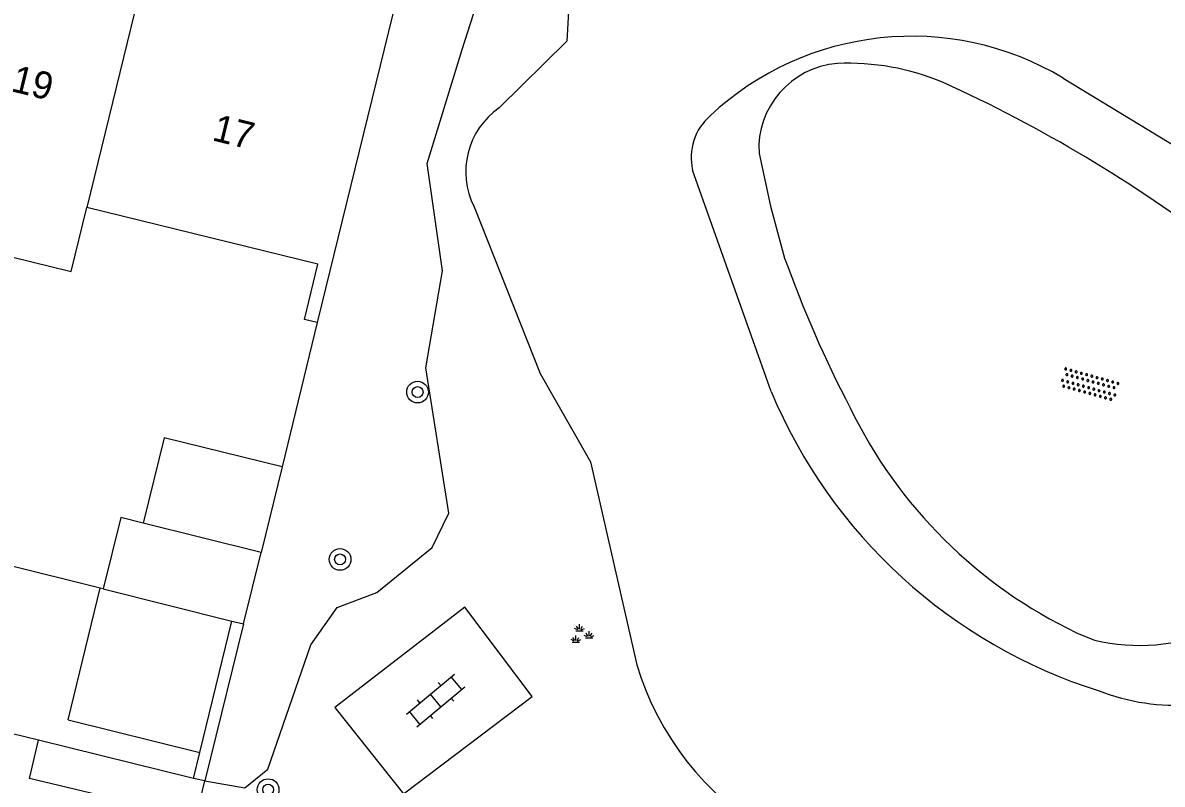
# Model space of a CAD drawing. Extents: x 128999 to 131010, y 395498 to 399007.
# Drawn here: x 129068.22 to 129110.19, y 397804.18 to 397832.24 of the extents above; entities that cross this region are included whole.
import ezdxf

# ---------------------------------------------------------------- set-up
doc = ezdxf.new("R2010")
doc.units = 0
for name, color, linetype in [('gg-afsc-muur', 7, 'Continuous'), ('gg-anno-huisnummerreeks BGT', 7, 'Continuous'), ('gg-bbg-bijgebouw', 7, 'Continuous'), ('gg-bbg-gedigitaliseerde bebouwing', 7, 'Continuous'), ('gg-bbg-hoofdgebouw', 7, 'Continuous'), ('gg-bbg-luifel en loopbrug', 7, 'Continuous'), ('gg-bbg-tussenscheiding', 7, 'Continuous'), ('gg-knt-verharding', 7, 'Continuous'), ('gg-kntw-bovenkant insteek waterloop', 7, 'Continuous'), ('gt-grn-groengrens', 7, 'Continuous'), ('gt-symb-boom', 7, 'Continuous'), ('gt-symb-groenvak', 7, 'Continuous'), ('gt-symb-klinker verharding', 7, 'Continuous'), ('gt-symb-overige verharding', 7, 'Continuous')]:
    doc.layers.add(name, color=color, linetype=linetype)

# ---------------------------------------------------------------- blocks, each defined once
blk = doc.blocks.new('gt0-OVH')
at = {"layer": 'gt-symb-overige verharding'}
for points in [[(-0.972, 0.298), (-0.967, 0.308), (-0.965, 0.319), (-0.966, 0.33), (-0.971, 0.34), (-0.978, 0.348), (-0.988, 0.353), (-0.999, 0.355), (-1.01, 0.354), (-1.02, 0.349), (-1.028, 0.342), (-1.033, 0.332), (-1.035, 0.321), (-1.034, 0.31), (-1.029, 0.3), (-1.022, 0.292), (-1.012, 0.287), (-1.001, 0.285), (-0.99, 0.286), (-0.98, 0.291)], [(-0.872, 0.106), (-0.867, 0.116), (-0.865, 0.126), (-0.866, 0.137), (-0.871, 0.147), (-0.878, 0.156), (-0.888, 0.161), (-0.899, 0.163), (-0.91, 0.162), (-0.92, 0.157), (-0.928, 0.15), (-0.933, 0.14), (-0.935, 0.129), (-0.934, 0.118), (-0.929, 0.108), (-0.922, 0.1), (-0.912, 0.095), (-0.901, 0.092), (-0.89, 0.094), (-0.88, 0.098)], [(-0.772, 0.298), (-0.767, 0.308), (-0.765, 0.319), (-0.766, 0.33), (-0.771, 0.34), (-0.778, 0.348), (-0.788, 0.353), (-0.799, 0.355), (-0.81, 0.354), (-0.82, 0.349), (-0.828, 0.342), (-0.833, 0.332), (-0.835, 0.321), (-0.834, 0.31), (-0.829, 0.3), (-0.822, 0.292), (-0.812, 0.287), (-0.801, 0.285), (-0.79, 0.286), (-0.78, 0.291)], [(-0.672, 0.106), (-0.667, 0.116), (-0.665, 0.126), (-0.666, 0.137), (-0.671, 0.147), (-0.678, 0.156), (-0.688, 0.161), (-0.699, 0.163), (-0.71, 0.162), (-0.72, 0.157), (-0.728, 0.15), (-0.733, 0.14), (-0.735, 0.129), (-0.734, 0.118), (-0.729, 0.108), (-0.722, 0.1), (-0.712, 0.095), (-0.701, 0.092), (-0.69, 0.094), (-0.68, 0.098)], [(-0.572, 0.298), (-0.567, 0.308), (-0.565, 0.319), (-0.566, 0.33), (-0.571, 0.34), (-0.578, 0.348), (-0.588, 0.353), (-0.599, 0.355), (-0.61, 0.354), (-0.62, 0.349), (-0.628, 0.342), (-0.633, 0.332), (-0.635, 0.321), (-0.634, 0.31), (-0.629, 0.3), (-0.622, 0.292), (-0.612, 0.287), (-0.601, 0.285), (-0.59, 0.286), (-0.58, 0.291)], [(-0.472, 0.106), (-0.467, 0.116), (-0.465, 0.126), (-0.466, 0.137), (-0.471, 0.147), (-0.478, 0.156), (-0.488, 0.161), (-0.499, 0.163), (-0.51, 0.162), (-0.52, 0.157), (-0.528, 0.15), (-0.533, 0.14), (-0.535, 0.129), (-0.534, 0.118), (-0.529, 0.108), (-0.522, 0.1), (-0.512, 0.095), (-0.501, 0.092), (-0.49, 0.094), (-0.48, 0.098)], [(-0.372, 0.298), (-0.367, 0.308), (-0.365, 0.319), (-0.366, 0.33), (-0.371, 0.34), (-0.378, 0.348), (-0.388, 0.353), (-0.399, 0.355), (-0.41, 0.354), (-0.42, 0.349), (-0.428, 0.342), (-0.433, 0.332), (-0.435, 0.321), (-0.434, 0.31), (-0.429, 0.3), (-0.422, 0.292), (-0.412, 0.287), (-0.401, 0.285), (-0.39, 0.286), (-0.38, 0.291)], [(-0.272, 0.106), (-0.267, 0.116), (-0.265, 0.126), (-0.266, 0.137), (-0.271, 0.147), (-0.278, 0.156), (-0.288, 0.161), (-0.299, 0.163), (-0.31, 0.162), (-0.32, 0.157), (-0.328, 0.15), (-0.333, 0.14), (-0.335, 0.129), (-0.334, 0.118), (-0.329, 0.108), (-0.322, 0.1), (-0.312, 0.095), (-0.301, 0.092), (-0.29, 0.094), (-0.28, 0.098)], [(-0.172, 0.298), (-0.167, 0.308), (-0.165, 0.319), (-0.166, 0.33), (-0.171, 0.34), (-0.178, 0.348), (-0.188, 0.353), (-0.199, 0.355), (-0.21, 0.354), (-0.22, 0.349), (-0.228, 0.342), (-0.233, 0.332), (-0.235, 0.321), (-0.234, 0.31), (-0.229, 0.3), (-0.222, 0.292), (-0.212, 0.287), (-0.201, 0.285), (-0.19, 0.286), (-0.18, 0.291)], [(-0.072, 0.106), (-0.067, 0.116), (-0.065, 0.126), (-0.066, 0.137), (-0.071, 0.147), (-0.078, 0.156), (-0.088, 0.161), (-0.099, 0.163), (-0.11, 0.162), (-0.12, 0.157), (-0.128, 0.15), (-0.133, 0.14), (-0.135, 0.129), (-0.134, 0.118), (-0.129, 0.108), (-0.122, 0.1), (-0.112, 0.095), (-0.101, 0.092), (-0.09, 0.094), (-0.08, 0.098)], [(0.028, 0.298), (0.033, 0.308), (0.035, 0.319), (0.034, 0.33), (0.029, 0.34), (0.022, 0.348), (0.012, 0.353), (0.001, 0.355), (-0.01, 0.354), (-0.02, 0.349), (-0.028, 0.342), (-0.033, 0.332), (-0.035, 0.321), (-0.034, 0.31), (-0.029, 0.3), (-0.022, 0.292), (-0.012, 0.287), (-0.001, 0.285), (0.01, 0.286), (0.02, 0.291)], [(0.128, 0.106), (0.133, 0.116), (0.135, 0.126), (0.134, 0.137), (0.129, 0.147), (0.122, 0.156), (0.112, 0.161), (0.101, 0.163), (0.09, 0.162), (0.08, 0.157), (0.072, 0.15), (0.067, 0.14), (0.065, 0.129), (0.066, 0.118), (0.071, 0.108), (0.078, 0.1), (0.088, 0.095), (0.099, 0.092), (0.11, 0.094), (0.12, 0.098)], [(0.228, 0.298), (0.233, 0.308), (0.235, 0.319), (0.234, 0.33), (0.229, 0.34), (0.222, 0.348), (0.212, 0.353), (0.201, 0.355), (0.19, 0.354), (0.18, 0.349), (0.172, 0.342), (0.167, 0.332), (0.165, 0.321), (0.166, 0.31), (0.171, 0.3), (0.178, 0.292), (0.188, 0.287), (0.199, 0.285), (0.21, 0.286), (0.22, 0.291)], [(0.328, 0.106), (0.333, 0.116), (0.335, 0.126), (0.334, 0.137), (0.329, 0.147), (0.322, 0.156), (0.312, 0.161), (0.301, 0.163), (0.29, 0.162), (0.28, 0.157), (0.272, 0.15), (0.267, 0.14), (0.265, 0.129), (0.266, 0.118), (0.271, 0.108), (0.278, 0.1), (0.288, 0.095), (0.299, 0.092), (0.31, 0.094), (0.32, 0.098)], [(0.428, 0.298), (0.433, 0.308), (0.435, 0.319), (0.434, 0.33), (0.429, 0.34), (0.422, 0.348), (0.412, 0.353), (0.401, 0.355), (0.39, 0.354), (0.38, 0.349), (0.372, 0.342), (0.367, 0.332), (0.365, 0.321), (0.366, 0.31), (0.371, 0.3), (0.378, 0.292), (0.388, 0.287), (0.399, 0.285), (0.41, 0.286), (0.42, 0.291)], [(0.528, 0.106), (0.533, 0.116), (0.535, 0.126), (0.534, 0.137), (0.529, 0.147), (0.522, 0.156), (0.512, 0.161), (0.501, 0.163), (0.49, 0.162), (0.48, 0.157), (0.472, 0.15), (0.467, 0.14), (0.465, 0.129), (0.466, 0.118), (0.471, 0.108), (0.478, 0.1), (0.488, 0.095), (0.499, 0.092), (0.51, 0.094), (0.52, 0.098)], [(0.628, 0.298), (0.633, 0.308), (0.635, 0.319), (0.634, 0.33), (0.629, 0.34), (0.622, 0.348), (0.612, 0.353), (0.601, 0.355), (0.59, 0.354), (0.58, 0.349), (0.572, 0.342), (0.567, 0.332), (0.565, 0.321), (0.566, 0.31), (0.571, 0.3), (0.578, 0.292), (0.588, 0.287), (0.599, 0.285), (0.61, 0.286), (0.62, 0.291)], [(0.728, 0.106), (0.733, 0.116), (0.735, 0.126), (0.734, 0.137), (0.729, 0.147), (0.722, 0.156), (0.712, 0.161), (0.701, 0.163), (0.69, 0.162), (0.68, 0.157), (0.672, 0.15), (0.667, 0.14), (0.665, 0.129), (0.666, 0.118), (0.671, 0.108), (0.678, 0.1), (0.688, 0.095), (0.699, 0.092), (0.71, 0.094), (0.72, 0.098)], [(0.828, 0.298), (0.833, 0.308), (0.835, 0.319), (0.834, 0.33), (0.829, 0.34), (0.822, 0.348), (0.812, 0.353), (0.801, 0.355), (0.79, 0.354), (0.78, 0.349), (0.772, 0.342), (0.767, 0.332), (0.765, 0.321), (0.766, 0.31), (0.771, 0.3), (0.778, 0.292), (0.788, 0.287), (0.799, 0.285), (0.81, 0.286), (0.82, 0.291)], [(0.928, 0.106), (0.933, 0.116), (0.935, 0.126), (0.934, 0.137), (0.929, 0.147), (0.922, 0.156), (0.912, 0.161), (0.901, 0.163), (0.89, 0.162), (0.88, 0.157), (0.872, 0.15), (0.867, 0.14), (0.865, 0.129), (0.866, 0.118), (0.871, 0.108), (0.878, 0.1), (0.888, 0.095), (0.899, 0.092), (0.91, 0.094), (0.92, 0.098)], [(1.028, 0.298), (1.033, 0.308), (1.035, 0.319), (1.034, 0.33), (1.029, 0.34), (1.022, 0.348), (1.012, 0.353), (1.001, 0.355), (0.99, 0.354), (0.98, 0.349), (0.972, 0.342), (0.967, 0.332), (0.965, 0.321), (0.966, 0.31), (0.971, 0.3), (0.978, 0.292), (0.988, 0.287), (0.999, 0.285), (1.01, 0.286), (1.02, 0.291)], [(-0.972, -0.142), (-0.967, -0.132), (-0.965, -0.121), (-0.966, -0.11), (-0.971, -0.1), (-0.978, -0.092), (-0.988, -0.087), (-0.999, -0.085), (-1.01, -0.086), (-1.02, -0.091), (-1.028, -0.098), (-1.033, -0.108), (-1.035, -0.119), (-1.034, -0.13), (-1.029, -0.14), (-1.022, -0.148), (-1.012, -0.153), (-1.001, -0.155), (-0.99, -0.154), (-0.98, -0.149)], [(-0.872, -0.334), (-0.867, -0.324), (-0.865, -0.314), (-0.866, -0.303), (-0.871, -0.293), (-0.878, -0.284), (-0.888, -0.279), (-0.899, -0.277), (-0.91, -0.278), (-0.92, -0.283), (-0.928, -0.29), (-0.933, -0.3), (-0.935, -0.311), (-0.934, -0.322), (-0.929, -0.332), (-0.922, -0.34), (-0.912, -0.345), (-0.901, -0.348), (-0.89, -0.346), (-0.88, -0.342)], [(-0.772, -0.142), (-0.767, -0.132), (-0.765, -0.121), (-0.766, -0.11), (-0.771, -0.1), (-0.778, -0.092), (-0.788, -0.087), (-0.799, -0.085), (-0.81, -0.086), (-0.82, -0.091), (-0.828, -0.098), (-0.833, -0.108), (-0.835, -0.119), (-0.834, -0.13), (-0.829, -0.14), (-0.822, -0.148), (-0.812, -0.153), (-0.801, -0.155), (-0.79, -0.154), (-0.78, -0.149)], [(-0.672, -0.334), (-0.667, -0.324), (-0.665, -0.314), (-0.666, -0.303), (-0.671, -0.293), (-0.678, -0.284), (-0.688, -0.279), (-0.699, -0.277), (-0.71, -0.278), (-0.72, -0.283), (-0.728, -0.29), (-0.733, -0.3), (-0.735, -0.311), (-0.734, -0.322), (-0.729, -0.332), (-0.722, -0.34), (-0.712, -0.345), (-0.701, -0.348), (-0.69, -0.346), (-0.68, -0.342)], [(-0.572, -0.142), (-0.567, -0.132), (-0.565, -0.121), (-0.566, -0.11), (-0.571, -0.1), (-0.578, -0.092), (-0.588, -0.087), (-0.599, -0.085), (-0.61, -0.086), (-0.62, -0.091), (-0.628, -0.098), (-0.633, -0.108), (-0.635, -0.119), (-0.634, -0.13), (-0.629, -0.14), (-0.622, -0.148), (-0.612, -0.153), (-0.601, -0.155), (-0.59, -0.154), (-0.58, -0.149)], [(-0.472, -0.334), (-0.467, -0.324), (-0.465, -0.314), (-0.466, -0.303), (-0.471, -0.293), (-0.478, -0.284), (-0.488, -0.279), (-0.499, -0.277), (-0.51, -0.278), (-0.52, -0.283), (-0.528, -0.29), (-0.533, -0.3), (-0.535, -0.311), (-0.534, -0.322), (-0.529, -0.332), (-0.522, -0.34), (-0.512, -0.345), (-0.501, -0.348), (-0.49, -0.346), (-0.48, -0.342)], [(-0.372, -0.142), (-0.367, -0.132), (-0.365, -0.121), (-0.366, -0.11), (-0.371, -0.1), (-0.378, -0.092), (-0.388, -0.087), (-0.399, -0.085), (-0.41, -0.086), (-0.42, -0.091), (-0.428, -0.098), (-0.433, -0.108), (-0.435, -0.119), (-0.434, -0.13), (-0.429, -0.14), (-0.422, -0.148), (-0.412, -0.153), (-0.401, -0.155), (-0.39, -0.154), (-0.38, -0.149)], [(-0.272, -0.334), (-0.267, -0.324), (-0.265, -0.314), (-0.266, -0.303), (-0.271, -0.293), (-0.278, -0.284), (-0.288, -0.279), (-0.299, -0.277), (-0.31, -0.278), (-0.32, -0.283), (-0.328, -0.29), (-0.333, -0.3), (-0.335, -0.311), (-0.334, -0.322), (-0.329, -0.332), (-0.322, -0.34), (-0.312, -0.345), (-0.301, -0.348), (-0.29, -0.346), (-0.28, -0.342)], [(-0.172, -0.142), (-0.167, -0.132), (-0.165, -0.121), (-0.166, -0.11), (-0.171, -0.1), (-0.178, -0.092), (-0.188, -0.087), (-0.199, -0.085), (-0.21, -0.086), (-0.22, -0.091), (-0.228, -0.098), (-0.233, -0.108), (-0.235, -0.119), (-0.234, -0.13), (-0.229, -0.14), (-0.222, -0.148), (-0.212, -0.153), (-0.201, -0.155), (-0.19, -0.154), (-0.18, -0.149)], [(-0.072, -0.334), (-0.067, -0.324), (-0.065, -0.314), (-0.066, -0.303), (-0.071, -0.293), (-0.078, -0.284), (-0.088, -0.279), (-0.099, -0.277), (-0.11, -0.278), (-0.12, -0.283), (-0.128, -0.29), (-0.133, -0.3), (-0.135, -0.311), (-0.134, -0.322), (-0.129, -0.332), (-0.122, -0.34), (-0.112, -0.345), (-0.101, -0.348), (-0.09, -0.346), (-0.08, -0.342)], [(0.028, -0.142), (0.033, -0.132), (0.035, -0.121), (0.034, -0.11), (0.029, -0.1), (0.022, -0.092), (0.012, -0.087), (0.001, -0.085), (-0.01, -0.086), (-0.02, -0.091), (-0.028, -0.098), (-0.033, -0.108), (-0.035, -0.119), (-0.034, -0.13), (-0.029, -0.14), (-0.022, -0.148), (-0.012, -0.153), (-0.001, -0.155), (0.01, -0.154), (0.02, -0.149)], [(0.128, -0.334), (0.133, -0.324), (0.135, -0.314), (0.134, -0.303), (0.129, -0.293), (0.122, -0.284), (0.112, -0.279), (0.101, -0.277), (0.09, -0.278), (0.08, -0.283), (0.072, -0.29), (0.067, -0.3), (0.065, -0.311), (0.066, -0.322), (0.071, -0.332), (0.078, -0.34), (0.088, -0.345), (0.099, -0.348), (0.11, -0.346), (0.12, -0.342)], [(0.228, -0.142), (0.233, -0.132), (0.235, -0.121), (0.234, -0.11), (0.229, -0.1), (0.222, -0.092), (0.212, -0.087), (0.201, -0.085), (0.19, -0.086), (0.18, -0.091), (0.172, -0.098), (0.167, -0.108), (0.165, -0.119), (0.166, -0.13), (0.171, -0.14), (0.178, -0.148), (0.188, -0.153), (0.199, -0.155), (0.21, -0.154), (0.22, -0.149)], [(0.328, -0.334), (0.333, -0.324), (0.335, -0.314), (0.334, -0.303), (0.329, -0.293), (0.322, -0.284), (0.312, -0.279), (0.301, -0.277), (0.29, -0.278), (0.28, -0.283), (0.272, -0.29), (0.267, -0.3), (0.265, -0.311), (0.266, -0.322), (0.271, -0.332), (0.278, -0.34), (0.288, -0.345), (0.299, -0.348), (0.31, -0.346), (0.32, -0.342)], [(0.428, -0.142), (0.433, -0.132), (0.435, -0.121), (0.434, -0.11), (0.429, -0.1), (0.422, -0.092), (0.412, -0.087), (0.401, -0.085), (0.39, -0.086), (0.38, -0.091), (0.372, -0.098), (0.367, -0.108), (0.365, -0.119), (0.366, -0.13), (0.371, -0.14), (0.378, -0.148), (0.388, -0.153), (0.399, -0.155), (0.41, -0.154), (0.42, -0.149)], [(0.528, -0.334), (0.533, -0.324), (0.535, -0.314), (0.534, -0.303), (0.529, -0.293), (0.522, -0.284), (0.512, -0.279), (0.501, -0.277), (0.49, -0.278), (0.48, -0.283), (0.472, -0.29), (0.467, -0.3), (0.465, -0.311), (0.466, -0.322), (0.471, -0.332), (0.478, -0.34), (0.488, -0.345), (0.499, -0.348), (0.51, -0.346), (0.52, -0.342)], [(0.628, -0.142), (0.633, -0.132), (0.635, -0.121), (0.634, -0.11), (0.629, -0.1), (0.622, -0.092), (0.612, -0.087), (0.601, -0.085), (0.59, -0.086), (0.58, -0.091), (0.572, -0.098), (0.567, -0.108), (0.565, -0.119), (0.566, -0.13), (0.571, -0.14), (0.578, -0.148), (0.588, -0.153), (0.599, -0.155), (0.61, -0.154), (0.62, -0.149)], [(0.728, -0.334), (0.733, -0.324), (0.735, -0.314), (0.734, -0.303), (0.729, -0.293), (0.722, -0.284), (0.712, -0.279), (0.701, -0.277), (0.69, -0.278), (0.68, -0.283), (0.672, -0.29), (0.667, -0.3), (0.665, -0.311), (0.666, -0.322), (0.671, -0.332), (0.678, -0.34), (0.688, -0.345), (0.699, -0.348), (0.71, -0.346), (0.72, -0.342)], [(0.828, -0.142), (0.833, -0.132), (0.835, -0.121), (0.834, -0.11), (0.829, -0.1), (0.822, -0.092), (0.812, -0.087), (0.801, -0.085), (0.79, -0.086), (0.78, -0.091), (0.772, -0.098), (0.767, -0.108), (0.765, -0.119), (0.766, -0.13), (0.771, -0.14), (0.778, -0.148), (0.788, -0.153), (0.799, -0.155), (0.81, -0.154), (0.82, -0.149)], [(0.928, -0.334), (0.933, -0.324), (0.935, -0.314), (0.934, -0.303), (0.929, -0.293), (0.922, -0.284), (0.912, -0.279), (0.901, -0.277), (0.89, -0.278), (0.88, -0.283), (0.872, -0.29), (0.867, -0.3), (0.865, -0.311), (0.866, -0.322), (0.871, -0.332), (0.878, -0.34), (0.888, -0.345), (0.899, -0.348), (0.91, -0.346), (0.92, -0.342)], [(1.028, -0.142), (1.033, -0.132), (1.035, -0.121), (1.034, -0.11), (1.029, -0.1), (1.022, -0.092), (1.012, -0.087), (1.001, -0.085), (0.99, -0.086), (0.98, -0.091), (0.972, -0.098), (0.967, -0.108), (0.965, -0.119), (0.966, -0.13), (0.971, -0.14), (0.978, -0.148), (0.988, -0.153), (0.999, -0.155), (1.01, -0.154), (1.02, -0.149)]]:
    blk.add_lwpolyline(points, close=True, dxfattribs=at)
blk = doc.blocks.new('gt0-BOOM')
at = {"layer": 'gt-symb-boom'}
for radius in [0.4, 0.2]:
    blk.add_circle((0, 0), radius, dxfattribs=at)
blk = doc.blocks.new('gt0-GRVAK')
at = {"layer": 'gt-symb-groenvak'}
for p, q in [((-0.11, 0.189), (-0.228, 0.24)), ((-0.182, 0.153), (0.088, 0.153)), ((-0.091, 0.211), (-0.156, 0.322)), ((-0.047, 0.214), (-0.047, 0.393)), ((-0.004, 0.211), (0.061, 0.322)), ((0.015, 0.189), (0.133, 0.24)), ((0.262, -0.052), (0.197, 0.059)), ((0.305, -0.049), (0.305, 0.13)), ((0.349, -0.052), (0.414, 0.059)), ((-0.245, -0.228), (-0.363, -0.177)), ((-0.318, -0.264), (-0.047, -0.264)), ((-0.226, -0.206), (-0.291, -0.095)), ((-0.183, -0.203), (-0.183, -0.024)), ((-0.139, -0.206), (-0.074, -0.095)), ((-0.12, -0.228), (-0.002, -0.177)), ((0.243, -0.074), (0.125, -0.023)), ((0.17, -0.11), (0.441, -0.11)), ((0.368, -0.074), (0.486, -0.023))]:
    blk.add_line(p, q, dxfattribs=at)
blk = doc.blocks.new('gt0-KL1')
at = {"layer": 'gt-symb-klinker verharding'}
for p, q in [((-0.5, 0.3), (-0.5, 0.45)), ((0.5, 0.3), (0.5, 0.45)), ((-1.15, 0.3), (1.15, 0.3)), ((-1, -0.3), (-1, 0.3)), ((0, -0.3), (0, 0.3)), ((1, -0.3), (1, 0.3)), ((-1.15, -0.3), (1.15, -0.3)), ((-0.5, -0.45), (-0.5, -0.3)), ((0.5, -0.45), (0.5, -0.3))]:
    blk.add_line(p, q, dxfattribs=at)

msp = doc.modelspace()

# ---------------------------------------------------------------- linework, layer by layer
at = {"layer": 'gg-afsc-muur'}
for p, q in [((129079.066, 397821.193), (129077.774, 397815.884)), ((129076.346, 397810.089), (129074.929, 397804.302)), ((129074.506, 397804.395), (129074.74, 397805.356)), ((129074.929, 397804.302), (129074.506, 397804.395))]:
    msp.add_line(p, q, dxfattribs=at)
msp.add_lwpolyline([(129071.073, 397811.405), (129067.565, 397812.282), (129066.131, 397806.456)], dxfattribs=at)
at = {"layer": 'gg-bbg-bijgebouw'}
for p, q in [((129077.003, 397812.718), (129072.658, 397813.804)), ((129076.346, 397810.089), (129077.003, 397812.718)), ((129071.175, 397811.38), (129075.921, 397810.195)), ((129075.921, 397810.195), (129076.346, 397810.089))]:
    msp.add_line(p, q, dxfattribs=at)
msp.add_lwpolyline([(129072.658, 397813.804), (129071.832, 397814.01), (129071.175, 397811.38)], dxfattribs=at)
at = {"layer": 'gg-bbg-gedigitaliseerde bebouwing'}
msp.add_lwpolyline([(129064.762, 397826.855), (129064.187, 397824.504), (129070.005, 397823.082), (129070.58, 397825.433)], dxfattribs=at)
at = {"layer": 'gg-bbg-hoofdgebouw'}
msp.add_line((129082.93, 397837.019), (129079.066, 397821.193), dxfattribs=at)
msp.add_lwpolyline([(129079.066, 397821.193), (129078.592, 397821.31), (129079.091, 397823.352), (129070.58, 397825.433)], dxfattribs=at)
at = {"layer": 'gg-bbg-luifel en loopbrug'}
for p, q in [((129077.774, 397815.884), (129077.003, 397812.718)), ((129069.885, 397806.549), (129071.073, 397811.405)), ((129071.175, 397811.38), (129071.073, 397811.405)), ((129074.74, 397805.356), (129075.921, 397810.195)), ((129069.885, 397806.549), (129074.74, 397805.356))]:
    msp.add_line(p, q, dxfattribs=at)
msp.add_lwpolyline([(129077.774, 397815.884), (129073.431, 397816.951), (129072.658, 397813.804)], dxfattribs=at)
at = {"layer": 'gg-bbg-tussenscheiding'}
msp.add_line((129073.787, 397838.565), (129070.58, 397825.433), dxfattribs=at)
at = {"layer": 'gg-knt-verharding'}
for p, q in [((129107.041, 397809.76), (129107.702, 397809.485)), ((129068.796, 397805.8), (129066.131, 397806.456)), ((129074.506, 397804.395), (129068.796, 397805.8)), ((129074.604, 397803.024), (129074.929, 397804.302))]:
    msp.add_line(p, q, dxfattribs=at)
for points in [[(129095.339, 397827.422), (129095.762, 397825.486), (129096.282, 397823.572)], [(129086.982, 397807.416), (129084.508, 397810.705), (129079.714, 397807.01), (129082.246, 397803.83), (129086.982, 397807.416)], [(129074.584, 397802.934), (129068.466, 397804.388), (129068.796, 397805.8)]]:
    msp.add_lwpolyline(points, dxfattribs=at)
for centre, radius, start, end in [((129098.472, 397827.612), 3.139, 94.5094, 183.4741), ((129098.63, 397821.783), 8.967, 67.2078, 92.5909), ((129080.432, 397782.249), 52.484, 52.5961, 65.6119), ((129138.964, 397838.947), 45.367, 199.8097, 207.4197), ((129109.34, 397816.599), 7.3, 257.0331, 37.8283), ((129114.718, 397825.833), 17.812, 205.8905, 244.4676)]:
    msp.add_arc(centre, radius, start, end, dxfattribs=at)
at = {"layer": 'gg-kntw-bovenkant insteek waterloop'}
for p, q in [((129106.54, 397830.206), (129113.258, 397826.126)), ((129095.786, 397818.653), (129092.894, 397826.814))]:
    msp.add_line(p, q, dxfattribs=at)
for points in [[(129083.417, 397838.778), (129086.523, 397837.792), (129088.407, 397834.209), (129088.26, 397831.561), (129085.763, 397829.105)], [(129084.845, 397825.456), (129087.271, 397819.32), (129089.134, 397816.059), (129090.836, 397808.586)]]:
    msp.add_lwpolyline(points, dxfattribs=at)
for centre, radius, start, end in [((129100.964, 397820.878), 10.868, 59.1284, 133.0864), ((129087.407, 397826.751), 2.871, 124.94, 206.8176), ((129094.864, 397827.283), 2.025, 130.835, 193.3808), ((129113.705, 397826.149), 19.424, 202.7005, 252.5028), ((129110.698, 397814.898), 7.807, 248.7225, 350.6641), ((129101.308, 397811.761), 10.942, 196.8673, 280.1551)]:
    msp.add_arc(centre, radius, start, end, dxfattribs=at)
at = {"layer": 'gt-grn-groengrens'}
msp.add_lwpolyline([(129074.929, 397804.302), (129076.394, 397804.043), (129077.24, 397804.733), (129078.823, 397809.322), (129079.793, 397810.699), (129081.262, 397811.253), (129083.296, 397812.909), (129083.917, 397814.176), (129083.06, 397819.53), (129083.684, 397823.102), (129083.111, 397827.055), (129084.408, 397831.257), (129085.978, 397836.172), (129082.93, 397837.019)], dxfattribs=at)

# ---------------------------------------------------------------- block references
at = {"layer": 'gt-symb-boom'}
for p in [(129082.761, 397818.634), (129079.905, 397812.467), (129077.255, 397803.981)]:
    msp.add_blockref('gt0-BOOM', p, dxfattribs=at)
at = {"layer": 'gt-symb-groenvak'}
msp.add_blockref('gt0-GRVAK', (129088.776, 397809.686), dxfattribs=at)
at = {"layer": 'gt-symb-klinker verharding', "rotation": 39.724862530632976}
msp.add_blockref('gt0-KL1', (129083.425, 397807.267), dxfattribs=at)
at = {"layer": 'gt-symb-overige verharding', "rotation": -15.551724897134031}
msp.add_blockref('gt0-OVH', (129107.514, 397818.911), dxfattribs=at)

# ---------------------------------------------------------------- texts
at = {"layer": 'gg-anno-huisnummerreeks BGT'}
for s, rotation, p in [('19', 346.3, (129067.747, 397829.728)), ('17', 346.2, (129075.154, 397827.918))]:
    msp.add_text(s, height=1, rotation=rotation, dxfattribs=at).set_placement(p)

doc.saveas('drawing.dxf')
